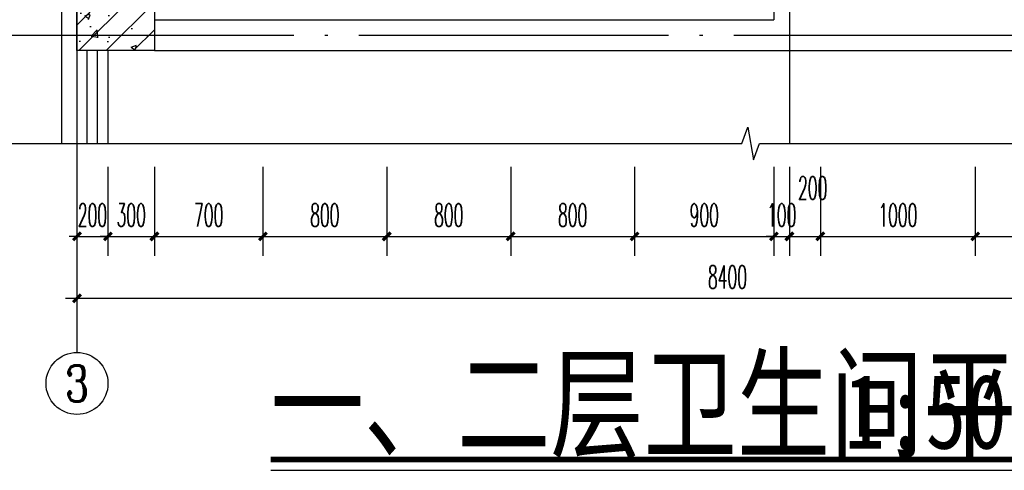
# Model space of a CAD drawing. Extents: x 1779708 to 7299578, y -1121471 to 88434.
# Tile 754 of 1056: x 6264443 to 6270800, y -958477 to -955566. Entities that reach past the tile are written whole.
import ezdxf
from ezdxf.enums import TextEntityAlignment as Align

# ---------------------------------------------------------------- set-up
doc = ezdxf.new("R2010")
doc.units = 0
doc.header["$LTSCALE"] = 1000
doc.header["$MEASUREMENT"] = 0
doc.linetypes.add('DOTE', pattern=[2.42, 2, -0.2, 0.02, -0.2])
doc.layers.get('0').update_dxf_attribs({"linetype": 'CONTINUOUS'})
doc.layers.get('Defpoints').update_dxf_attribs({"linetype": 'CONTINUOUS'})
for name, color, linetype in [('AXIS', 3, 'CONTINUOUS'), ('AXIS_TEXT', 7, 'CONTINUOUS'), ('DIM_SYMB', 3, 'CONTINUOUS'), ('DOTE', 1, 'DOTE'), ('PUB_DIM', 3, 'CONTINUOUS'), ('PUB_TEXT', 7, 'CONTINUOUS'), ('WALL', 255, 'CONTINUOUS'), ('WINDOW', 2, 'CONTINUOUS'), ('填充细线', 8, 'CONTINUOUS'), ('看线', 3, 'CONTINUOUS')]:
    doc.layers.add(name, color=color, linetype=linetype)
doc.styles.add('-仿宋_GB2312', font='txt', dxfattribs={"width": 0.8})
doc.styles.add('_TCH_AXIS', font='COMPLEX', dxfattribs={"bigfont": 'GBCBIG'})
doc.styles.add('_TCH_DIM_T3', font='SIMPLEX.shx', dxfattribs={"width": 0.494118, "bigfont": 'GBCBIG.shx'})
doc.styles.add('COMPLEX', font='COMPLEX')
doc.dimstyles.new('_TCH_ARCH&&50', dxfattribs={"dimtxt": 148.75, "dimasz": 50, "dimexe": 125, "dimexo": 150, "dimgap": 63.125, "dimtad": 1, "dimdec": 0, "dimzin": 0, "dimdsep": 46, "dimtxsty": '_TCH_DIM_T3', "dimblk": 'ARCHTICK', "dimcen": 0.09, "dimdle": 75, "dimclrt": 7, "dimazin": 2, "dimtfac": 1, "dimtdec": 0, "dimtix": 1, "dimtmove": 2, "dimatfit": 3, "dimfxl": 250, "dimtolj": 1, "dimtzin": 0, "dimarcsym": 0})

# ---------------------------------------------------------------- blocks, each defined once
blk = doc.blocks.new('_AXISO')
blk.add_circle((0, 0), 0.5)
at = {"layer": 'AXIS_TEXT', "style": 'COMPLEX', "width": 1.041667}
blk.add_attdef('A', text='', height=0.56, dxfattribs=at).set_placement((-0.25, -0.28), (0.25, -0.28), align=Align.FIT)
blk = doc.blocks.new('_ArchTick')
at = {"color": 0, "linetype": 'ByBlock', "const_width": 0.4}
blk.add_lwpolyline([(-0.5, -0.5), (0.5, 0.5)], dxfattribs=at)
blk = doc.blocks.new('*D2355')
at = {"layer": 'Defpoints', "color": 0, "transparency": 16777216}
for p in [(6264812.5, -956366), (6265012.5, -956366), (6265012.5, -956966)]:
    blk.add_point(p, dxfattribs=at)
at = {"layer": 'PUB_DIM', "color": 0, "lineweight": -2, "transparency": 16777216}
for p, q in [((6264812.5, -956516), (6264812.5, -957091)), ((6265012.5, -956516), (6265012.5, -957091)), ((6264812.5, -956966), (6264762.5, -956966)), ((6264812.5, -956966), (6265012.5, -956966)), ((6265012.5, -956966), (6265062.5, -956966))]:
    blk.add_line(p, q, dxfattribs=at)
at = {"layer": 'PUB_DIM', "color": 0, "lineweight": -2, "transparency": 16777216, "xscale": 50, "yscale": 50, "zscale": 50}
blk.add_blockref('_ArchTick', (6264812.5, -956966), dxfattribs=at)
at = {"layer": 'PUB_DIM', "color": 0, "lineweight": -2, "transparency": 16777216, "xscale": 50, "yscale": 50, "zscale": 50, "rotation": 180}
blk.add_blockref('_ArchTick', (6265012.5, -956966), dxfattribs=at)
at = {"layer": 'PUB_DIM', "color": 7, "transparency": 16777216, "insert": (6264912.5, -956828.5), "char_height": 148.75, "attachment_point": 5, "style": '_TCH_DIM_T3'}
blk.add_mtext('\\A1;200', dxfattribs=at)
blk = doc.blocks.new('*D2356')
at = {"layer": 'Defpoints', "color": 0, "transparency": 16777216}
for p in [(6265012.5, -956366), (6265312.5, -956366), (6265312.5, -956966)]:
    blk.add_point(p, dxfattribs=at)
at = {"layer": 'PUB_DIM', "color": 0, "lineweight": -2, "transparency": 16777216}
for p, q in [((6265012.5, -956516), (6265012.5, -957091)), ((6265312.5, -956516), (6265312.5, -957091)), ((6265012.5, -956966), (6264962.5, -956966)), ((6265012.5, -956966), (6265312.5, -956966)), ((6265312.5, -956966), (6265362.5, -956966))]:
    blk.add_line(p, q, dxfattribs=at)
at = {"layer": 'PUB_DIM', "color": 0, "lineweight": -2, "transparency": 16777216, "xscale": 50, "yscale": 50, "zscale": 50}
blk.add_blockref('_ArchTick', (6265012.5, -956966), dxfattribs=at)
at = {"layer": 'PUB_DIM', "color": 0, "lineweight": -2, "transparency": 16777216, "xscale": 50, "yscale": 50, "zscale": 50, "rotation": 180}
blk.add_blockref('_ArchTick', (6265312.5, -956966), dxfattribs=at)
at = {"layer": 'PUB_DIM', "color": 7, "transparency": 16777216, "insert": (6265162.5, -956828.5), "char_height": 148.75, "attachment_point": 5, "style": '_TCH_DIM_T3'}
blk.add_mtext('\\A1;300', dxfattribs=at)
blk = doc.blocks.new('*D2357')
at = {"layer": 'Defpoints', "color": 0, "transparency": 16777216}
for p in [(6265312.5, -956366), (6266012.7, -956366), (6266012.7, -956966)]:
    blk.add_point(p, dxfattribs=at)
at = {"layer": 'PUB_DIM', "color": 0, "lineweight": -2, "transparency": 16777216}
for p, q in [((6265312.5, -956516), (6265312.5, -957091)), ((6266012.7, -956516), (6266012.7, -957091)), ((6265237.5, -956966), (6266087.7, -956966))]:
    blk.add_line(p, q, dxfattribs=at)
at = {"layer": 'PUB_DIM', "color": 0, "lineweight": -2, "transparency": 16777216, "xscale": 50, "yscale": 50, "zscale": 50, "rotation": 180}
blk.add_blockref('_ArchTick', (6265312.5, -956966), dxfattribs=at)
at = {"layer": 'PUB_DIM', "color": 0, "lineweight": -2, "transparency": 16777216, "xscale": 50, "yscale": 50, "zscale": 50}
blk.add_blockref('_ArchTick', (6266012.7, -956966), dxfattribs=at)
at = {"layer": 'PUB_DIM', "color": 7, "transparency": 16777216, "insert": (6265662.6, -956828.5), "char_height": 148.75, "attachment_point": 5, "style": '_TCH_DIM_T3'}
blk.add_mtext('\\A1;700', dxfattribs=at)
blk = doc.blocks.new('*D2358')
at = {"layer": 'Defpoints', "color": 0, "transparency": 16777216}
for p in [(6266012.7, -956366), (6266812.7, -956366), (6266812.7, -956966)]:
    blk.add_point(p, dxfattribs=at)
at = {"layer": 'PUB_DIM', "color": 0, "lineweight": -2, "transparency": 16777216}
for p, q in [((6266012.7, -956516), (6266012.7, -957091)), ((6266812.7, -956516), (6266812.7, -957091)), ((6265937.7, -956966), (6266887.7, -956966))]:
    blk.add_line(p, q, dxfattribs=at)
at = {"layer": 'PUB_DIM', "color": 0, "lineweight": -2, "transparency": 16777216, "xscale": 50, "yscale": 50, "zscale": 50, "rotation": 180}
blk.add_blockref('_ArchTick', (6266012.7, -956966), dxfattribs=at)
at = {"layer": 'PUB_DIM', "color": 0, "lineweight": -2, "transparency": 16777216, "xscale": 50, "yscale": 50, "zscale": 50}
blk.add_blockref('_ArchTick', (6266812.7, -956966), dxfattribs=at)
at = {"layer": 'PUB_DIM', "color": 7, "transparency": 16777216, "insert": (6266412.7, -956828.5), "char_height": 148.75, "attachment_point": 5, "style": '_TCH_DIM_T3'}
blk.add_mtext('\\A1;800', dxfattribs=at)
blk = doc.blocks.new('*D2359')
at = {"layer": 'Defpoints', "color": 0, "transparency": 16777216}
for p in [(6266812.7, -956366), (6267612.7, -956366), (6267612.7, -956966)]:
    blk.add_point(p, dxfattribs=at)
at = {"layer": 'PUB_DIM', "color": 0, "lineweight": -2, "transparency": 16777216}
for p, q in [((6266812.7, -956516), (6266812.7, -957091)), ((6267612.7, -956516), (6267612.7, -957091)), ((6266737.7, -956966), (6267687.7, -956966))]:
    blk.add_line(p, q, dxfattribs=at)
at = {"layer": 'PUB_DIM', "color": 0, "lineweight": -2, "transparency": 16777216, "xscale": 50, "yscale": 50, "zscale": 50, "rotation": 180}
blk.add_blockref('_ArchTick', (6266812.7, -956966), dxfattribs=at)
at = {"layer": 'PUB_DIM', "color": 0, "lineweight": -2, "transparency": 16777216, "xscale": 50, "yscale": 50, "zscale": 50}
blk.add_blockref('_ArchTick', (6267612.7, -956966), dxfattribs=at)
at = {"layer": 'PUB_DIM', "color": 7, "transparency": 16777216, "insert": (6267212.7, -956828.5), "char_height": 148.75, "attachment_point": 5, "style": '_TCH_DIM_T3'}
blk.add_mtext('\\A1;800', dxfattribs=at)
blk = doc.blocks.new('*D2360')
at = {"layer": 'Defpoints', "color": 0, "transparency": 16777216}
for p in [(6267612.7, -956366), (6268412.9, -956366), (6268412.9, -956966)]:
    blk.add_point(p, dxfattribs=at)
at = {"layer": 'PUB_DIM', "color": 0, "lineweight": -2, "transparency": 16777216}
for p, q in [((6267612.7, -956516), (6267612.7, -957091)), ((6268412.9, -956516), (6268412.9, -957091)), ((6267537.7, -956966), (6268487.9, -956966))]:
    blk.add_line(p, q, dxfattribs=at)
at = {"layer": 'PUB_DIM', "color": 0, "lineweight": -2, "transparency": 16777216, "xscale": 50, "yscale": 50, "zscale": 50, "rotation": 180}
blk.add_blockref('_ArchTick', (6267612.7, -956966), dxfattribs=at)
at = {"layer": 'PUB_DIM', "color": 0, "lineweight": -2, "transparency": 16777216, "xscale": 50, "yscale": 50, "zscale": 50}
blk.add_blockref('_ArchTick', (6268412.9, -956966), dxfattribs=at)
at = {"layer": 'PUB_DIM', "color": 7, "transparency": 16777216, "insert": (6268012.8, -956828.5), "char_height": 148.75, "attachment_point": 5, "style": '_TCH_DIM_T3'}
blk.add_mtext('\\A1;800', dxfattribs=at)
blk = doc.blocks.new('*D2361')
at = {"layer": 'Defpoints', "color": 0, "transparency": 16777216}
for p in [(6268412.9, -956366), (6269312.5, -956366), (6269312.5, -956966)]:
    blk.add_point(p, dxfattribs=at)
at = {"layer": 'PUB_DIM', "color": 0, "lineweight": -2, "transparency": 16777216}
for p, q in [((6268412.9, -956516), (6268412.9, -957091)), ((6269312.5, -956516), (6269312.5, -957091)), ((6268337.9, -956966), (6269387.5, -956966))]:
    blk.add_line(p, q, dxfattribs=at)
at = {"layer": 'PUB_DIM', "color": 0, "lineweight": -2, "transparency": 16777216, "xscale": 50, "yscale": 50, "zscale": 50, "rotation": 180}
blk.add_blockref('_ArchTick', (6268412.9, -956966), dxfattribs=at)
at = {"layer": 'PUB_DIM', "color": 0, "lineweight": -2, "transparency": 16777216, "xscale": 50, "yscale": 50, "zscale": 50}
blk.add_blockref('_ArchTick', (6269312.5, -956966), dxfattribs=at)
at = {"layer": 'PUB_DIM', "color": 7, "transparency": 16777216, "insert": (6268862.7, -956828.5), "char_height": 148.75, "attachment_point": 5, "style": '_TCH_DIM_T3'}
blk.add_mtext('\\A1;900', dxfattribs=at)
blk = doc.blocks.new('*D2362')
at = {"layer": 'Defpoints', "color": 0, "transparency": 16777216}
for p in [(6269312.5, -956366), (6269412.5, -956366), (6269412.5, -956966)]:
    blk.add_point(p, dxfattribs=at)
at = {"layer": 'PUB_DIM', "color": 0, "lineweight": -2, "transparency": 16777216}
for p, q in [((6269312.5, -956516), (6269312.5, -957091)), ((6269412.5, -956516), (6269412.5, -957091)), ((6269312.5, -956966), (6269262.5, -956966)), ((6269312.5, -956966), (6269412.5, -956966)), ((6269412.5, -956966), (6269462.5, -956966))]:
    blk.add_line(p, q, dxfattribs=at)
at = {"layer": 'PUB_DIM', "color": 0, "lineweight": -2, "transparency": 16777216, "xscale": 50, "yscale": 50, "zscale": 50}
blk.add_blockref('_ArchTick', (6269312.5, -956966), dxfattribs=at)
at = {"layer": 'PUB_DIM', "color": 0, "lineweight": -2, "transparency": 16777216, "xscale": 50, "yscale": 50, "zscale": 50, "rotation": 180}
blk.add_blockref('_ArchTick', (6269412.5, -956966), dxfattribs=at)
at = {"layer": 'PUB_DIM', "color": 7, "transparency": 16777216, "insert": (6269362.5, -956828.5), "char_height": 148.75, "attachment_point": 5, "style": '_TCH_DIM_T3'}
blk.add_mtext('\\A1;100', dxfattribs=at)
blk = doc.blocks.new('*D2363')
at = {"layer": 'Defpoints', "color": 0, "transparency": 16777216}
for p in [(6269412.5, -956366), (6269612.5, -956366), (6269612.5, -956966)]:
    blk.add_point(p, dxfattribs=at)
at = {"layer": 'PUB_DIM', "color": 0, "lineweight": -2, "transparency": 16777216}
for p, q in [((6269412.5, -956516), (6269412.5, -957091)), ((6269612.5, -956516), (6269612.5, -957091)), ((6269337.5, -956966), (6269687.5, -956966))]:
    blk.add_line(p, q, dxfattribs=at)
at = {"layer": 'PUB_DIM', "color": 0, "lineweight": -2, "transparency": 16777216, "xscale": 50, "yscale": 50, "zscale": 50, "rotation": 180}
blk.add_blockref('_ArchTick', (6269412.5, -956966), dxfattribs=at)
at = {"layer": 'PUB_DIM', "color": 0, "lineweight": -2, "transparency": 16777216, "xscale": 50, "yscale": 50, "zscale": 50}
blk.add_blockref('_ArchTick', (6269612.5, -956966), dxfattribs=at)
at = {"layer": 'PUB_DIM', "color": 7, "transparency": 16777216, "insert": (6269562.5, -956653.5), "char_height": 148.75, "attachment_point": 5, "style": '_TCH_DIM_T3'}
blk.add_mtext('\\A1;200', dxfattribs=at)
blk = doc.blocks.new('*D2364')
at = {"layer": 'Defpoints', "color": 0, "transparency": 16777216}
for p in [(6269612.5, -956366), (6270612.5, -956366), (6270612.5, -956966)]:
    blk.add_point(p, dxfattribs=at)
at = {"layer": 'PUB_DIM', "color": 0, "lineweight": -2, "transparency": 16777216}
for p, q in [((6269612.5, -956516), (6269612.5, -957091)), ((6270612.5, -956516), (6270612.5, -957091)), ((6269537.5, -956966), (6270687.5, -956966))]:
    blk.add_line(p, q, dxfattribs=at)
at = {"layer": 'PUB_DIM', "color": 0, "lineweight": -2, "transparency": 16777216, "xscale": 50, "yscale": 50, "zscale": 50, "rotation": 180}
blk.add_blockref('_ArchTick', (6269612.5, -956966), dxfattribs=at)
at = {"layer": 'PUB_DIM', "color": 0, "lineweight": -2, "transparency": 16777216, "xscale": 50, "yscale": 50, "zscale": 50}
blk.add_blockref('_ArchTick', (6270612.5, -956966), dxfattribs=at)
at = {"layer": 'PUB_DIM', "color": 7, "transparency": 16777216, "insert": (6270112.5, -956828.5), "char_height": 148.75, "attachment_point": 5, "style": '_TCH_DIM_T3'}
blk.add_mtext('\\A1;1000', dxfattribs=at)
blk = doc.blocks.new('*D2365')
at = {"layer": 'Defpoints', "color": 0, "transparency": 16777216}
for p in [(6270612.5, -956366), (6271912.5, -956366), (6271912.5, -956966)]:
    blk.add_point(p, dxfattribs=at)
at = {"layer": 'PUB_DIM', "color": 0, "lineweight": -2, "transparency": 16777216}
for p, q in [((6270612.5, -956516), (6270612.5, -957091)), ((6271912.5, -956516), (6271912.5, -957091)), ((6270537.5, -956966), (6271987.5, -956966))]:
    blk.add_line(p, q, dxfattribs=at)
at = {"layer": 'PUB_DIM', "color": 0, "lineweight": -2, "transparency": 16777216, "xscale": 50, "yscale": 50, "zscale": 50, "rotation": 180}
blk.add_blockref('_ArchTick', (6270612.5, -956966), dxfattribs=at)
at = {"layer": 'PUB_DIM', "color": 0, "lineweight": -2, "transparency": 16777216, "xscale": 50, "yscale": 50, "zscale": 50}
blk.add_blockref('_ArchTick', (6271912.5, -956966), dxfattribs=at)
at = {"layer": 'PUB_DIM', "color": 7, "transparency": 16777216, "insert": (6271262.5, -956828.5), "char_height": 148.75, "attachment_point": 5, "style": '_TCH_DIM_T3'}
blk.add_mtext('\\A1;1300', dxfattribs=at)
blk = doc.blocks.new('*D2368')
at = {"layer": 'Defpoints', "color": 0, "transparency": 16777216}
for p in [(6264812.5, -956765.1), (6273212.5, -956765.1), (6273212.5, -957366)]:
    blk.add_point(p, dxfattribs=at)
at = {"layer": 'PUB_DIM', "color": 0, "lineweight": -2, "transparency": 16777216}
for p, q in [((6264812.5, -956915.1), (6264812.5, -957491)), ((6273212.5, -956915.1), (6273212.5, -957491)), ((6264737.5, -957366), (6273287.5, -957366))]:
    blk.add_line(p, q, dxfattribs=at)
at = {"layer": 'PUB_DIM', "color": 0, "lineweight": -2, "transparency": 16777216, "xscale": 50, "yscale": 50, "zscale": 50, "rotation": 180}
blk.add_blockref('_ArchTick', (6264812.5, -957366), dxfattribs=at)
at = {"layer": 'PUB_DIM', "color": 0, "lineweight": -2, "transparency": 16777216, "xscale": 50, "yscale": 50, "zscale": 50}
blk.add_blockref('_ArchTick', (6273212.5, -957366), dxfattribs=at)
at = {"layer": 'PUB_DIM', "color": 7, "transparency": 16777216, "insert": (6269012.5, -957228.5), "char_height": 148.75, "attachment_point": 5, "style": '_TCH_DIM_T3'}
blk.add_mtext('\\A1;8400', dxfattribs=at)

msp = doc.modelspace()

# ---------------------------------------------------------------- hatches: boundary and pattern name
at = {"layer": '填充细线'}
h = msp.add_hatch(dxfattribs=at)
h.set_pattern_fill('钢筋混凝土', color=256, scale=50, style=0)
h.set_pattern_definition([(45, (-16823.91, 7e-09), (-88.3883476, 88.3883476), []), (50, (-16823.9, 7e-09), (358.630091, -31.376067), [37.5, -412.5]), (355, (-16823.9, 7e-09), (-69.375667, 376.096067), [30, -330]), (100.4514, (-16794.03, -2.6), (289.25469, 344.719771), [31.870095, -350.571056]), (46.1842, (-16823.9, 100), (533.620524, -82.759507), [56.25, -618.75]), (96.6356, (-16779.44, 93.1), (467.331353, 487.058935), [47.805144, -525.8565]), (351.1842, (-16823.9, 100), (467.330973, 487.0593), [45, -495]), (21, (-16773.9, 75), (298.453526, -201.309445), [37.5, -412.5]), (326, (-16773.9, 75), (121.657666, 362.575023), [30, -330]), (71.4514, (-16749.04, 58.22), (420.111314, 161.265248), [31.870095, -350.571056]), (37.5, (-16823.91, 7e-09), (6.0799277, 166.446927), [0, -326, 0, -335, 0, -331.25]), (7.5, (-16823.91, 7e-09), (131.5347687, 197.205856), [0, -191, 0, -318.5, 0, -126.25]), (327.5, (-16935.41, 7e-09), (266.911218, -11.277436), [0, -125, 0, -390, 0, -517.5]), (317.5, (-16985.41, 7e-09), (291.593085, 50.052491), [0, -162.5, 0, -259, 0, -367.5])])
h.paths.add_polyline_path([(6264812.5, -955166), (6265312.5, -955166), (6265312.5, -955766), (6264812.5, -955766)])

# ---------------------------------------------------------------- linework, layer by layer
at = {"layer": 'AXIS'}
msp.add_line((6264812.5, -956366), (6264812.5, -957716), dxfattribs=at)
at = {"layer": 'DIM_SYMB'}
for points in [[(6264212.5, -956366), (6269106.2, -956366), (6269144.4, -956261), (6269181.5, -956471), (6269218.7, -956366), (6274112.5, -956366)], [(6266063.3, -958477.2), (6271000.9, -958477.2)]]:
    msp.add_lwpolyline(points, dxfattribs=at)
at = {"layer": 'DIM_SYMB', "const_width": 35}
msp.add_lwpolyline([(6266063.3, -958407.2), (6271000.9, -958407.2)], dxfattribs=at)
at = {"layer": 'DOTE'}
for p, q in [((6264812.5, -948066), (6264812.5, -956366)), ((6269412.5, -952166), (6269412.5, -956366)), ((6264212.5, -955666), (6274112.5, -955666))]:
    msp.add_line(p, q, dxfattribs=at)
at = {"layer": 'WALL'}
for p, q in [((6269312.5, -954866), (6269312.5, -955566)), ((6265312.5, -955566), (6269312.5, -955566)), ((6265312.5, -955566), (6265312.5, -955766)), ((6265312.5, -955766), (6269412.5, -955766)), ((6269412.5, -955766), (6272912.5, -955766))]:
    msp.add_line(p, q, dxfattribs=at)
msp.add_lwpolyline([(6264812.5, -955166), (6265312.5, -955166), (6265312.5, -955766), (6264812.5, -955766)], close=True, dxfattribs=at)
at = {"layer": 'WINDOW'}
for p, q in [((6264812.5, -955766), (6264812.5, -956366)), ((6264879.1, -956366), (6264879.1, -955766)), ((6264945.8, -956366), (6264945.8, -955766)), ((6265012.5, -955766), (6265012.5, -956366))]:
    msp.add_line(p, q, dxfattribs=at)
at = {"layer": '看线', "color": 190}
msp.add_line((6264712.5, -950866), (6264712.5, -956366), dxfattribs=at)

# ---------------------------------------------------------------- block references
at = {"layer": 'AXIS'}
ref = msp.add_blockref('_AXISO', (6264812.5, -957916), dxfattribs=dict(at, xscale=400, yscale=400, zscale=400))
ref.add_attrib('A', '3', dxfattribs={"layer": 'AXIS_TEXT', "height": 233, "style": '_TCH_AXIS'}).set_placement((6264734.8, -958032.5), (6264890.1, -958032.5), align=Align.FIT)

# ---------------------------------------------------------------- texts
at = {"layer": 'PUB_TEXT', "color": 7, "style": '-仿宋_GB2312', "width": 0.8}
for s, height, p in [('一、二层卫生间平面图', 578.72, (6266063.3, -958337.2)), ('1:50', 482.27, (6269767, -958337.2))]:
    msp.add_text(s, height=height, dxfattribs=at).set_placement(p)

# ---------------------------------------------------------------- dimensions: what is measured, and where the dimension line sits
at = {"layer": 'PUB_DIM'}
for p1, p2, distance, picture, middle in [((6264812.5, -956366), (6265012.5, -956366), -600, '*D2355', (6264912.5, -956828.5)), ((6265012.5, -956366), (6265312.5, -956366), -600, '*D2356', (6265162.5, -956828.5)), ((6265312.5, -956366), (6266012.7, -956366), -600, '*D2357', (6265662.6, -956828.5)), ((6266012.7, -956366), (6266812.7, -956366), -600, '*D2358', (6266412.7, -956828.5)), ((6266812.7, -956366), (6267612.7, -956366), -600, '*D2359', (6267212.7, -956828.5)), ((6267612.7, -956366), (6268412.9, -956366), -600, '*D2360', (6268012.8, -956828.5)), ((6268412.9, -956366), (6269312.5, -956366), -600, '*D2361', (6268862.7, -956828.5)), ((6269312.5, -956366), (6269412.5, -956366), -600, '*D2362', (6269362.5, -956828.5)), ((6269612.5, -956366), (6270612.5, -956366), -600, '*D2364', (6270112.5, -956828.5)), ((6270612.5, -956366), (6271912.5, -956366), -600, '*D2365', (6271262.5, -956828.5)), ((6264812.5, -956765.1), (6273212.5, -956765.1), -601, '*D2368', (6269012.5, -957228.5))]:
    dim = msp.add_aligned_dim(p1=p1, p2=p2, distance=distance, dimstyle='_TCH_ARCH&&50', dxfattribs=at)
    dim.commit()
    dim.dimension.update_dxf_attribs({"geometry": picture, "text_midpoint": middle})
dim = msp.add_linear_dim(base=(6269612.5, -956966), p1=(6269412.5, -956366), p2=(6269612.5, -956366), angle=0, dimstyle='_TCH_ARCH&&50', dxfattribs=at)
dim.commit()
dim.dimension.update_dxf_attribs({"geometry": '*D2363', "text_midpoint": (6269562.5, -956653.5), "dimtype": 161})

doc.saveas('drawing.dxf')
